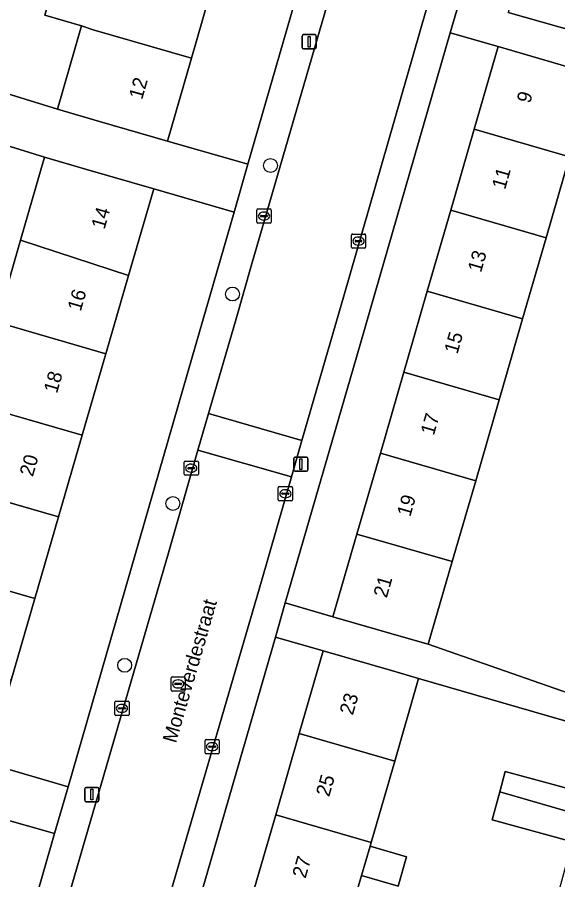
# Model space of a CAD drawing. Extents: x 159817 to 160765, y 380688 to 381638.
# Drawn here: x 160351 to 160389.1, y 381213.2 to 381273.9 of the extents above; entities that cross this region are included whole.
import ezdxf

# ---------------------------------------------------------------- set-up
doc = ezdxf.new("R2010")
doc.units = 0
for name, color, linetype in [('IMGEO_Boom', 7, 'Continuous'), ('IMGEO_Erf', 7, 'Continuous'), ('IMGEO_Kolk', 7, 'Continuous'), ('IMGEO_Lichtmast', 7, 'Continuous'), ('IMGEO_Openbare_ruimte_label', 7, 'Continuous'), ('IMGEO_Pand', 7, 'Continuous'), ('IMGEO_Pand_nummerreeks', 7, 'Continuous'), ('IMGEO_Rijbaan_lokaal_open', 7, 'Continuous'), ('IMGEO_Rioolput', 7, 'Continuous'), ('IMGEO_Voetpad_open', 7, 'Continuous')]:
    doc.layers.add(name, color=color, linetype=linetype)

msp = doc.modelspace()

# ---------------------------------------------------------------- linework, layer by layer
at = {"layer": 'IMGEO_Boom'}
for centre in [(160368.849, 381263.491), (160366.181, 381254.437), (160361.983, 381239.689), (160358.587, 381228.291)]:
    msp.add_circle(centre, 0.489, dxfattribs=at)
at = {"layer": 'IMGEO_Erf'}
for points in [[(160342.746, 381270.888), (160353.846, 381267.453), (160355.541, 381273.324), (160352.954, 381274.071), (160354.607, 381279.795), (160357.194, 381279.048), (160358.847, 381284.772), (160360.5, 381290.496), (160362.153, 381296.22), (160362.327, 381296.823), (160363.829, 381302.025), (160363.17, 381302.302), (160363.638, 381303.582), (160354.393, 381307.187), (160353.221, 381304.189), (160350.222, 381305.362)], [(160349.586, 381252.488), (160351.251, 381258.235), (160352.942, 381264.072), (160341.519, 381267.625)], [(160389.907, 381264.1), (160388.256, 381258.398), (160386.605, 381252.696), (160385.824, 381250), (160384.954, 381246.995), (160383.302, 381241.292), (160381.651, 381235.591), (160379.964, 381229.768), (160390.293, 381226.171)], [(160388.974, 381211.656), (160390.114, 381215.858), (160384.453, 381217.396), (160384.994, 381219.389), (160385.383, 381220.821), (160391.258, 381219.225), (160391.268, 381219.222), (160392.514, 381223.524), (160379.283, 381227.358), (160377.595, 381221.531), (160375.94, 381215.817), (160375.861, 381215.544), (160378.437, 381214.799), (160377.842, 381212.745), (160375.266, 381213.49), (160374.285, 381210.104)]]:
    msp.add_lwpolyline(points, dxfattribs=at)
for points in [[(160377.296, 381298.306), (160371.589, 381299.784), (160369.816, 381293.643), (160368.25, 381288.221), (160366.597, 381282.498), (160364.944, 381276.774), (160363.291, 381271.05), (160361.605, 381265.212), (160367.267, 381263.577)], [(160381.542, 381260.341), (160383.195, 381266.043), (160384.879, 381271.861), (160381.501, 381272.838), (160374.897, 381250), (160369.89, 381232.684), (160373.251, 381231.713), (160374.937, 381237.535), (160376.588, 381243.236), (160378.239, 381248.938), (160378.547, 381250), (160379.891, 381254.64)], [(160363.346, 381250), (160366.293, 381260.204), (160360.629, 381261.845), (160358.859, 381255.738), (160357.265, 381250.237), (160357.196, 381250), (160355.599, 381244.491), (160353.934, 381238.745), (160352.268, 381232.997), (160350.603, 381227.251), (160348.903, 381221.386), (160354.607, 381219.739)], [(160369.217, 381217.763), (160370.872, 381223.476), (160372.558, 381229.306), (160369.194, 381230.279), (160357.559, 381190.045), (160360.908, 381189.081), (160362.598, 381194.909), (160364.253, 381200.624), (160365.908, 381206.337), (160367.563, 381212.051)], [(160353.653, 381216.434), (160349.848, 381217.533), (160348.143, 381211.647), (160346.472, 381205.877), (160344.801, 381200.107), (160343.097, 381194.222), (160346.926, 381193.142)]]:
    msp.add_lwpolyline(points, close=True, dxfattribs=at)
at = {"layer": 'IMGEO_Kolk'}
for p, q in [((160367.893, 381259.503), (160367.893, 381260.355)), ((160367.968, 381260.429), (160368.82, 381260.429)), ((160368.152, 381259.923), (160368.152, 381259.935)), ((160368.195, 381259.972), (160368.593, 381259.972)), ((160368.381, 381260.209), (160368.406, 381260.209)), ((160368.636, 381259.935), (160368.636, 381259.923)), ((160368.894, 381260.355), (160368.894, 381259.503)), ((160368.82, 381259.429), (160367.968, 381259.429)), ((160368.59, 381259.886), (160368.192, 381259.886)), ((160368.404, 381259.649), (160368.379, 381259.649)), ((160374.551, 381257.74), (160374.551, 381258.592)), ((160374.626, 381258.666), (160375.478, 381258.666)), ((160374.81, 381258.16), (160374.81, 381258.172)), ((160375.248, 381258.123), (160374.85, 381258.123)), ((160374.853, 381258.209), (160375.251, 381258.209)), ((160375.039, 381258.446), (160375.064, 381258.446)), ((160375.294, 381258.172), (160375.294, 381258.16)), ((160375.552, 381258.592), (160375.552, 381257.74)), ((160375.478, 381257.666), (160374.626, 381257.666)), ((160375.062, 381257.886), (160375.037, 381257.886)), ((160362.773, 381241.748), (160362.773, 381242.6)), ((160362.848, 381242.674), (160363.7, 381242.674)), ((160363.261, 381242.454), (160363.286, 381242.454)), ((160363.774, 381242.6), (160363.774, 381241.748)), ((160363.032, 381242.168), (160363.032, 381242.18)), ((160363.47, 381242.131), (160363.072, 381242.131)), ((160363.075, 381242.217), (160363.473, 381242.217)), ((160363.284, 381241.894), (160363.259, 381241.894)), ((160363.516, 381242.18), (160363.516, 381242.168)), ((160363.7, 381241.674), (160362.848, 381241.674)), ((160369.401, 381239.948), (160369.401, 381240.8)), ((160369.476, 381240.874), (160370.328, 381240.874)), ((160369.889, 381240.654), (160369.914, 381240.654)), ((160370.402, 381240.8), (160370.402, 381239.948)), ((160370.328, 381239.874), (160369.476, 381239.874)), ((160369.66, 381240.368), (160369.66, 381240.38)), ((160370.098, 381240.331), (160369.7, 381240.331)), ((160369.703, 381240.417), (160370.101, 381240.417)), ((160369.912, 381240.094), (160369.887, 381240.094)), ((160370.144, 381240.38), (160370.144, 381240.368)), ((160357.893, 381224.834), (160357.893, 381225.686)), ((160357.968, 381225.76), (160358.82, 381225.76)), ((160358.195, 381225.303), (160358.593, 381225.303)), ((160358.381, 381225.54), (160358.406, 381225.54)), ((160358.894, 381225.686), (160358.894, 381224.834)), ((160358.82, 381224.76), (160357.968, 381224.76)), ((160358.152, 381225.254), (160358.152, 381225.266)), ((160358.59, 381225.217), (160358.192, 381225.217)), ((160358.404, 381224.98), (160358.379, 381224.98)), ((160358.636, 381225.266), (160358.636, 381225.254)), ((160364.243, 381222.131), (160364.243, 381222.983)), ((160364.318, 381223.057), (160365.17, 381223.057)), ((160365.244, 381222.983), (160365.244, 381222.131)), ((160364.502, 381222.551), (160364.502, 381222.563)), ((160364.94, 381222.514), (160364.542, 381222.514)), ((160364.545, 381222.6), (160364.943, 381222.6)), ((160364.754, 381222.277), (160364.729, 381222.277)), ((160364.731, 381222.837), (160364.756, 381222.837)), ((160364.986, 381222.563), (160364.986, 381222.551)), ((160365.17, 381222.057), (160364.318, 381222.057))]:
    msp.add_line(p, q, dxfattribs=at)
for points in [[(160367.893, 381259.503), (160367.893, 381260.355)], [(160367.968, 381260.429), (160368.82, 381260.429)], [(160368.894, 381260.355), (160368.894, 381259.503)], [(160368.82, 381259.429), (160367.968, 381259.429)], [(160374.551, 381257.74), (160374.551, 381258.592)], [(160374.626, 381258.666), (160375.478, 381258.666)], [(160375.552, 381258.592), (160375.552, 381257.74)], [(160375.478, 381257.666), (160374.626, 381257.666)], [(160362.773, 381241.748), (160362.773, 381242.6)], [(160362.848, 381242.674), (160363.7, 381242.674)], [(160363.774, 381242.6), (160363.774, 381241.748)], [(160363.7, 381241.674), (160362.848, 381241.674)], [(160369.401, 381239.948), (160369.401, 381240.8)], [(160369.476, 381240.874), (160370.328, 381240.874)], [(160370.402, 381240.8), (160370.402, 381239.948)], [(160370.328, 381239.874), (160369.476, 381239.874)], [(160357.893, 381224.834), (160357.893, 381225.686)], [(160357.968, 381225.76), (160358.82, 381225.76)], [(160358.894, 381225.686), (160358.894, 381224.834)], [(160358.82, 381224.76), (160357.968, 381224.76)], [(160364.243, 381222.131), (160364.243, 381222.983)], [(160364.318, 381223.057), (160365.17, 381223.057)], [(160365.244, 381222.983), (160365.244, 381222.131)], [(160365.17, 381222.057), (160364.318, 381222.057)]]:
    msp.add_lwpolyline(points, dxfattribs=at)
for centre, radius, start, end in [((160367.97, 381260.353), 0.0765, 91.55205, 178.44795), ((160367.97, 381260.353), 0.0765, 91.55205, 178.44795), ((160368.192, 381259.932), 0.0403, 85.87752, 175.75265), ((160368.189, 381259.922), 0.0366, 178.93798, 274.71019), ((160368.593, 381259.929), 0.043, 264.86636, 352.45326), ((160368.597, 381259.934), 0.0386, 1.73085, 96.63898), ((160368.818, 381260.353), 0.0765, 1.55205, 88.44795), ((160368.818, 381260.353), 0.0765, 1.55205, 88.44795), ((160367.97, 381259.505), 0.0765, 181.55205, 268.44795), ((160367.97, 381259.505), 0.0765, 181.55205, 268.44795), ((160368.818, 381259.505), 0.0765, 271.55205, 358.44795), ((160368.818, 381259.505), 0.0765, 271.55205, 358.44795), ((160374.628, 381258.59), 0.0765, 91.55205, 178.44795), ((160374.628, 381258.59), 0.0765, 91.55205, 178.44795), ((160374.85, 381258.169), 0.0403, 85.87752, 175.75265), ((160374.847, 381258.159), 0.0366, 178.93798, 274.71019), ((160375.251, 381258.166), 0.043, 264.86636, 352.45326), ((160375.255, 381258.171), 0.0386, 1.73085, 96.63898), ((160375.476, 381258.59), 0.0765, 1.55205, 88.44795), ((160375.476, 381258.59), 0.0765, 1.55205, 88.44795), ((160374.628, 381257.742), 0.0765, 181.55205, 268.44795), ((160374.628, 381257.742), 0.0765, 181.55205, 268.44795), ((160375.476, 381257.742), 0.0765, 271.55205, 358.44795), ((160375.476, 381257.742), 0.0765, 271.55205, 358.44795), ((160362.85, 381242.598), 0.0765, 91.55205, 178.44795), ((160362.85, 381242.598), 0.0765, 91.55205, 178.44795), ((160363.698, 381242.598), 0.0765, 1.55205, 88.44795), ((160363.698, 381242.598), 0.0765, 1.55205, 88.44795), ((160362.85, 381241.75), 0.0765, 181.55205, 268.44795), ((160362.85, 381241.75), 0.0765, 181.55205, 268.44795), ((160363.072, 381242.177), 0.0403, 85.87752, 175.75265), ((160363.069, 381242.167), 0.0366, 178.93798, 274.71019), ((160363.473, 381242.174), 0.043, 264.86636, 352.45326), ((160363.477, 381242.179), 0.0386, 1.73085, 96.63898), ((160363.698, 381241.75), 0.0765, 271.55205, 358.44795), ((160363.698, 381241.75), 0.0765, 271.55205, 358.44795), ((160369.478, 381240.798), 0.0765, 91.55205, 178.44795), ((160369.478, 381240.798), 0.0765, 91.55205, 178.44795), ((160370.326, 381240.798), 0.0765, 1.55205, 88.44795), ((160370.326, 381240.798), 0.0765, 1.55205, 88.44795), ((160369.478, 381239.95), 0.0765, 181.55205, 268.44795), ((160369.478, 381239.95), 0.0765, 181.55205, 268.44795), ((160369.7, 381240.377), 0.0403, 85.87752, 175.75265), ((160369.697, 381240.367), 0.0366, 178.93798, 274.71019), ((160370.101, 381240.374), 0.043, 264.86636, 352.45326), ((160370.105, 381240.379), 0.0386, 1.73085, 96.63898), ((160370.326, 381239.95), 0.0765, 271.55205, 358.44795), ((160370.326, 381239.95), 0.0765, 271.55205, 358.44795), ((160357.97, 381225.684), 0.0765, 91.55205, 178.44795), ((160357.97, 381225.684), 0.0765, 91.55205, 178.44795), ((160358.192, 381225.263), 0.0403, 85.87752, 175.75265), ((160358.597, 381225.265), 0.0386, 1.73085, 96.63898), ((160358.818, 381225.684), 0.0765, 1.55205, 88.44795), ((160358.818, 381225.684), 0.0765, 1.55205, 88.44795), ((160357.97, 381224.836), 0.0765, 181.55205, 268.44795), ((160357.97, 381224.836), 0.0765, 181.55205, 268.44795), ((160358.189, 381225.253), 0.0366, 178.93798, 274.71019), ((160358.593, 381225.26), 0.043, 264.86636, 352.45326), ((160358.818, 381224.836), 0.0765, 271.55205, 358.44795), ((160358.818, 381224.836), 0.0765, 271.55205, 358.44795), ((160364.32, 381222.981), 0.0765, 91.55205, 178.44795), ((160364.32, 381222.981), 0.0765, 91.55205, 178.44795), ((160365.168, 381222.981), 0.0765, 1.55205, 88.44795), ((160365.168, 381222.981), 0.0765, 1.55205, 88.44795), ((160364.542, 381222.56), 0.0403, 85.87752, 175.75265), ((160364.539, 381222.55), 0.0366, 178.93798, 274.71019), ((160364.943, 381222.557), 0.043, 264.86636, 352.45326), ((160364.947, 381222.562), 0.0386, 1.73085, 96.63898), ((160364.32, 381222.133), 0.0765, 181.55205, 268.44795), ((160364.32, 381222.133), 0.0765, 181.55205, 268.44795), ((160365.168, 381222.133), 0.0765, 271.55205, 358.44795), ((160365.168, 381222.133), 0.0765, 271.55205, 358.44795)]:
    msp.add_arc(centre, radius, start, end, dxfattribs=at)
for centre, major_axis, ratio, start_param, end_param in [((160368.38, 381259.929), (-0.387, 0.002), 0.722429, 4.712389, 7.853982), ((160368.405, 381259.929), (-0.39, 0.002), 0.717154, 1.570796, 4.712389), ((160375.038, 381258.166), (-0.387, 0.002), 0.722429, 4.712389, 7.853982), ((160375.063, 381258.166), (-0.39, 0.002), 0.717154, 1.570796, 4.712389), ((160363.26, 381242.174), (-0.387, 0.002), 0.722429, 4.712389, 7.853982), ((160363.285, 381242.174), (-0.39, 0.002), 0.717154, 1.570796, 4.712389), ((160369.888, 381240.374), (-0.387, 0.002), 0.722429, 4.712389, 7.853982), ((160369.913, 381240.374), (-0.39, 0.002), 0.717154, 1.570796, 4.712389), ((160358.38, 381225.26), (-0.387, 0.002), 0.722429, 4.712389, 7.853982), ((160358.405, 381225.26), (-0.39, 0.002), 0.717154, 1.570796, 4.712389), ((160364.73, 381222.557), (-0.387, 0.002), 0.722429, 4.712389, 7.853982), ((160364.755, 381222.557), (-0.39, 0.002), 0.717154, 1.570796, 4.712389)]:
    msp.add_ellipse(centre, major_axis=major_axis, ratio=ratio, start_param=start_param, end_param=end_param, dxfattribs=at)
at = {"layer": 'IMGEO_Lichtmast'}
for p, q in [((160371.179, 381272.707), (160371.969, 381272.707)), ((160371.969, 381272.707), (160371.179, 381272.707)), ((160371.079, 381271.807), (160371.079, 381272.607)), ((160371.079, 381272.607), (160371.079, 381271.807)), ((160372.069, 381272.607), (160372.069, 381271.807)), ((160372.069, 381271.807), (160372.069, 381272.607)), ((160371.969, 381271.707), (160371.179, 381271.707)), ((160371.179, 381271.707), (160371.969, 381271.707)), ((160370.587, 381242.957), (160371.377, 381242.957)), ((160371.377, 381242.957), (160370.587, 381242.957)), ((160370.487, 381242.057), (160370.487, 381242.857)), ((160370.487, 381242.857), (160370.487, 381242.057)), ((160371.477, 381242.857), (160371.477, 381242.057)), ((160371.477, 381242.057), (160371.477, 381242.857)), ((160371.377, 381241.957), (160370.587, 381241.957)), ((160370.587, 381241.957), (160371.377, 381241.957)), ((160355.773, 381218.784), (160355.773, 381219.584)), ((160355.773, 381219.584), (160355.773, 381218.784)), ((160355.873, 381219.684), (160356.663, 381219.684)), ((160356.663, 381219.684), (160355.873, 381219.684)), ((160356.763, 381219.584), (160356.763, 381218.784)), ((160356.763, 381218.784), (160356.763, 381219.584)), ((160356.663, 381218.684), (160355.873, 381218.684)), ((160355.873, 381218.684), (160356.663, 381218.684))]:
    msp.add_line(p, q, dxfattribs=at)
for points in [[(160371.499, 381272.582), (160371.649, 381272.582), (160371.649, 381271.832), (160371.499, 381271.832), (160371.499, 381272.582)], [(160370.907, 381242.832), (160371.057, 381242.832), (160371.057, 381242.082), (160370.907, 381242.082), (160370.907, 381242.832)], [(160356.193, 381219.559), (160356.343, 381219.559), (160356.343, 381218.809), (160356.193, 381218.809), (160356.193, 381219.559)]]:
    msp.add_lwpolyline(points, dxfattribs=at)
for centre, start, end in [((160371.179, 381272.607), 90, 180), ((160371.179, 381272.607), 90, 180), ((160371.969, 381272.607), 0, 90), ((160371.969, 381272.607), 360, 90), ((160371.179, 381271.807), 180, 270), ((160371.179, 381271.807), 180, 270), ((160371.969, 381271.807), 270, 0), ((160371.969, 381271.807), 270, 0), ((160370.587, 381242.857), 90, 180), ((160370.587, 381242.857), 90, 180), ((160371.377, 381242.857), 0, 90), ((160371.377, 381242.857), 360, 90), ((160370.587, 381242.057), 180, 270), ((160370.587, 381242.057), 180, 270), ((160371.377, 381242.057), 270, 0), ((160371.377, 381242.057), 270, 0), ((160355.873, 381219.584), 90, 180), ((160355.873, 381219.584), 90, 180), ((160356.663, 381219.584), 0, 90), ((160356.663, 381219.584), 360, 90), ((160355.873, 381218.784), 180, 270), ((160355.873, 381218.784), 180, 270), ((160356.663, 381218.784), 270, 0), ((160356.663, 381218.784), 270, 0)]:
    msp.add_arc(centre, 0.1, start, end, dxfattribs=at)
at = {"layer": 'IMGEO_Pand'}
for points in [[(160393.951, 381278.18), (160387.264, 381280.102), (160385.592, 381274.277), (160390.398, 381272.897), (160392.28, 381272.357)], [(160364.944, 381276.774), (160358.015, 381278.772), (160357.194, 381279.048), (160354.607, 381279.795), (160352.954, 381274.071), (160355.541, 381273.324), (160356.358, 381273.049), (160363.291, 381271.05)], [(160363.291, 381271.05), (160356.358, 381273.049), (160355.541, 381273.324), (160353.846, 381267.453), (160356.802, 381266.599), (160361.605, 381265.212)], [(160383.195, 381266.043), (160389.907, 381264.1), (160391.592, 381269.917), (160389.682, 381270.47), (160384.879, 381271.861)], [(160383.195, 381266.043), (160381.542, 381260.341), (160388.256, 381258.398), (160389.907, 381264.1)], [(160358.859, 381255.738), (160360.629, 381261.845), (160355.827, 381263.236), (160352.942, 381264.072), (160351.251, 381258.235)], [(160379.891, 381254.64), (160386.605, 381252.696), (160388.256, 381258.398), (160381.542, 381260.341)], [(160349.586, 381252.488), (160350.336, 381252.242), (160357.265, 381250.237), (160358.859, 381255.738), (160351.251, 381258.235)], [(160378.239, 381248.938), (160384.954, 381246.995), (160385.824, 381250), (160386.605, 381252.696), (160379.891, 381254.64), (160378.547, 381250)], [(160347.921, 381246.741), (160348.672, 381246.495), (160355.599, 381244.491), (160357.196, 381250), (160357.265, 381250.237), (160350.336, 381252.242), (160349.586, 381252.488), (160348.865, 381250)], [(160378.239, 381248.938), (160376.588, 381243.236), (160383.302, 381241.292), (160384.954, 381246.995)], [(160353.934, 381238.745), (160355.599, 381244.491), (160348.672, 381246.495), (160347.921, 381246.741), (160346.256, 381240.995), (160347.009, 381240.748)], [(160374.937, 381237.535), (160381.651, 381235.591), (160383.302, 381241.292), (160376.588, 381243.236)], [(160353.934, 381238.745), (160347.009, 381240.748), (160346.256, 381240.995), (160344.591, 381235.248), (160345.345, 381235), (160352.268, 381232.997)], [(160374.937, 381237.535), (160373.251, 381231.713), (160378.054, 381230.321), (160379.964, 381229.768), (160381.651, 381235.591)], [(160350.603, 381227.251), (160352.268, 381232.997), (160345.345, 381235), (160344.591, 381235.248), (160342.926, 381229.501), (160343.682, 381229.253)], [(160377.595, 381221.531), (160379.283, 381227.358), (160377.361, 381227.915), (160372.558, 381229.306), (160370.872, 381223.476)], [(160369.217, 381217.763), (160375.94, 381215.817), (160377.595, 381221.531), (160370.872, 381223.476)], [(160385.383, 381220.821), (160384.994, 381219.389), (160390.843, 381217.695), (160391.258, 381219.225)], [(160390.843, 381217.695), (160384.994, 381219.389), (160384.453, 381217.396), (160390.114, 381215.858), (160390.328, 381215.8)], [(160375.861, 381215.544), (160375.94, 381215.817), (160369.217, 381217.763), (160367.563, 381212.051), (160374.285, 381210.104), (160375.266, 381213.49)], [(160375.861, 381215.544), (160375.266, 381213.49), (160377.842, 381212.745), (160378.437, 381214.799)]]:
    msp.add_lwpolyline(points, close=True, dxfattribs=at)
at = {"layer": 'IMGEO_Rijbaan_lokaal_open'}
for points in [[(160378.591, 381294.609), (160367.526, 381256.502), (160366.426, 381252.688), (160364.487, 381246.013), (160371.067, 381244.133), (160372.118, 381247.759), (160374.029, 381254.391), (160385.528, 381294.362)], [(160368.215, 381234.221), (160370.337, 381241.568), (160363.734, 381243.436), (160361.67, 381236.217), (160348.958, 381192.55), (160348.065, 381189.456)], [(160354.42, 381186.901), (160355.503, 381190.644), (160368.215, 381234.221)]]:
    msp.add_lwpolyline(points, dxfattribs=at)
msp.add_lwpolyline([(160371.067, 381244.133), (160364.487, 381246.013), (160363.734, 381243.436), (160370.337, 381241.568)], close=True, dxfattribs=at)
at = {"layer": 'IMGEO_Rioolput'}
for p, q in [((160361.852, 381226.552), (160361.852, 381227.404)), ((160361.927, 381227.478), (160362.779, 381227.478)), ((160362.34, 381227.258), (160362.365, 381227.258)), ((160362.853, 381227.404), (160362.853, 381226.552)), ((160362.111, 381226.972), (160362.111, 381226.984)), ((160362.549, 381226.935), (160362.151, 381226.935)), ((160362.154, 381227.021), (160362.552, 381227.021)), ((160362.363, 381226.698), (160362.338, 381226.698)), ((160362.595, 381226.984), (160362.595, 381226.972)), ((160362.779, 381226.478), (160361.927, 381226.478))]:
    msp.add_line(p, q, dxfattribs=at)
for points in [[(160361.852, 381226.552), (160361.852, 381227.404)], [(160361.927, 381227.478), (160362.779, 381227.478)], [(160362.853, 381227.404), (160362.853, 381226.552)], [(160362.779, 381226.478), (160361.927, 381226.478)]]:
    msp.add_lwpolyline(points, dxfattribs=at)
for centre, radius, start, end in [((160361.929, 381227.402), 0.0765, 91.55205, 178.44795), ((160361.929, 381227.402), 0.0765, 91.55205, 178.44795), ((160362.777, 381227.402), 0.0765, 1.55205, 88.44795), ((160362.777, 381227.402), 0.0765, 1.55205, 88.44795), ((160361.929, 381226.554), 0.0765, 181.55205, 268.44795), ((160361.929, 381226.554), 0.0765, 181.55205, 268.44795), ((160362.151, 381226.981), 0.0403, 85.87752, 175.75265), ((160362.148, 381226.971), 0.0366, 178.93798, 274.71019), ((160362.552, 381226.978), 0.043, 264.86636, 352.45326), ((160362.556, 381226.983), 0.0386, 1.73085, 96.63898), ((160362.777, 381226.554), 0.0765, 271.55205, 358.44795), ((160362.777, 381226.554), 0.0765, 271.55205, 358.44795)]:
    msp.add_arc(centre, radius, start, end, dxfattribs=at)
for centre, major_axis, ratio, start_param, end_param in [((160362.339, 381226.978), (-0.387, 0.002), 0.722429, 4.712389, 7.853982), ((160362.364, 381226.978), (-0.39, 0.002), 0.717154, 1.570796, 4.712389)]:
    msp.add_ellipse(centre, major_axis=major_axis, ratio=ratio, start_param=start_param, end_param=end_param, dxfattribs=at)
at = {"layer": 'IMGEO_Voetpad_open'}
for points in [[(160378.693, 381297.546), (160377.296, 381298.306), (160367.267, 381263.577), (160366.293, 381260.204), (160363.346, 381250), (160354.607, 381219.739), (160353.653, 381216.434), (160346.926, 381193.142), (160348.958, 381192.55), (160361.67, 381236.217), (160363.734, 381243.436), (160364.487, 381246.013)], [(160374.897, 381250), (160381.501, 381272.838), (160382.201, 381275.257), (160388.06, 381295.519), (160385.962, 381297.018)], [(160364.487, 381246.013), (160366.426, 381252.688), (160367.526, 381256.502), (160378.591, 381294.609)], [(160385.528, 381294.362), (160374.029, 381254.391), (160372.118, 381247.759), (160371.067, 381244.133), (160370.337, 381241.568), (160368.215, 381234.221), (160355.503, 381190.644), (160357.559, 381190.045), (160369.194, 381230.279), (160369.89, 381232.684), (160374.897, 381250)], [(160408.359, 381278.153), (160406.464, 381271.433), (160406.415, 381271.447), (160405.511, 381268.248), (160402.634, 381269.061), (160392.28, 381272.357), (160390.398, 381272.897), (160385.592, 381274.277)], [(160382.201, 381275.257), (160381.501, 381272.838), (160384.879, 381271.861), (160389.682, 381270.47)], [(160341.519, 381267.625), (160352.942, 381264.072), (160355.827, 381263.236), (160360.629, 381261.845), (160366.293, 381260.204), (160367.267, 381263.577), (160361.605, 381265.212), (160356.802, 381266.599), (160353.846, 381267.453), (160342.746, 381270.888)], [(160390.293, 381226.171), (160379.964, 381229.768), (160378.054, 381230.321), (160373.251, 381231.713), (160369.89, 381232.684), (160369.194, 381230.279), (160372.558, 381229.306), (160377.361, 381227.915), (160379.283, 381227.358), (160392.514, 381223.524)], [(160349.848, 381217.533), (160353.653, 381216.434), (160354.607, 381219.739), (160348.903, 381221.386)]]:
    msp.add_lwpolyline(points, dxfattribs=at)

# ---------------------------------------------------------------- texts
at = {"layer": 'IMGEO_Openbare_ruimte_label'}
msp.add_text('Monteverdestraat', height=1, rotation=73.8658, dxfattribs=at).set_placement((160362.196, 381222.76))
at = {"layer": 'IMGEO_Pand_nummerreeks'}
for s, rotation, p in [('12', 73.89188, (160359.811, 381268.084)), ('9', 73.84748, (160387.122, 381267.817)), ('11', 73.84748, (160385.366, 381261.749)), ('14', 73.83713, (160357.167, 381258.95)), ('13', 73.84748, (160383.673, 381255.904)), ('16', 73.83713, (160355.492, 381253.17)), ('15', 73.84748, (160382.012, 381250.168)), ('18', 73.83713, (160353.818, 381247.394)), ('17', 73.84748, (160380.35, 381244.433)), ('20', 73.83713, (160352.117, 381241.527)), ('19', 73.84748, (160378.689, 381238.697)), ('21', 73.84748, (160377.034, 381232.984)), ('23', 73.84788, (160374.646, 381224.727)), ('25', 73.84788, (160372.982, 381218.981)), ('27', 73.84853, (160371.317, 381213.233))]:
    msp.add_text(s, height=1, rotation=rotation, dxfattribs=at).set_placement(p)

doc.saveas('drawing.dxf')
